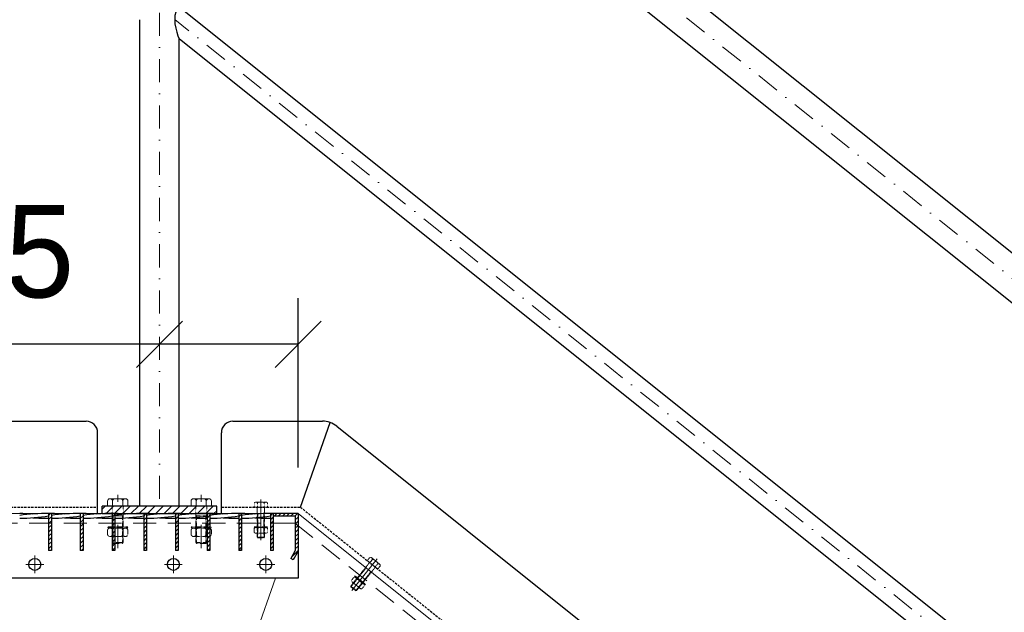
# Model space of a CAD drawing. Header units: millimetres. Extents: x -6179 to 18141, y -8419 to 8561.
# Tile 561 of 579: x 2628 to 3694, y 3560 to 4202. Entities that reach past the tile are written whole.
import ezdxf

# ---------------------------------------------------------------- set-up
doc = ezdxf.new("R2010")
doc.units = ezdxf.units.MM
for name, pattern in [('DASHDOT', [1, 0.5, -0.25, 0, -0.25]), ('HIDDEN', [0.375, 0.25, -0.125]), ('STRICHPUNKT', [25.4, 12.7, -6.35, 0, -6.35])]:
    doc.linetypes.add(name, pattern=pattern)
for name, color, linetype, lineweight in [('Bemaßung', 7, 'Continuous', 9), ('Dübel', 7, 'Continuous', 9), ('Geländer', 7, 'Continuous', 25), ('Mutter M12', 7, 'Continuous', 9), ('Schraffur Stahl', 7, 'Continuous', 5), ('Schrauben M12', 7, 'Continuous', 9), ('Stufen&Podest', 7, 'Continuous', 9), ('Tragegurt', 7, 'Continuous', 20)]:
    doc.layers.add(name, color=color, linetype=linetype, lineweight=lineweight)
doc.layers.add('POL_Bema', color=7, linetype='Continuous')
doc.dimstyles.new('DIN', dxfattribs={"dimtxt": 2.5, "dimasz": 2.5, "dimexe": 1.25, "dimexo": 0.625, "dimtad": 1, "dimtih": 1, "dimdec": 4, "dimdsep": 46, "dimlunit": 6, "dimtxsty": 'Standard', "dimcen": 2.5, "dimadec": 0, "dimazin": 0, "dimtfac": 1, "dimtdec": 4, "dimtmove": 0, "dimatfit": 3, "dimfxl": 0, "dimtvp": 1, "dimtolj": 1, "dimtzin": 0, "dimarcsym": 0})

# ---------------------------------------------------------------- blocks, each defined once
blk = doc.blocks.new('_Oblique')
at = {"layer": 'POL_Bema', "color": 0, "lineweight": -2}
blk.add_line((-0.5, -0.5), (0.5, 0.5), dxfattribs=at)
blk = doc.blocks.new('*D45')
at = {"layer": 'Bemaßung', "color": 0, "lineweight": -2}
for p, q in [((2929.4, 3717.2), (2929.4, 3900.4)), ((2779.4, 3850.4), (2496, 3850.4)), ((2929.4, 3850.4), (2779.4, 3850.4))]:
    blk.add_line(p, q, dxfattribs=at)
at = {"layer": 'DEFPOINTS', "color": 0}
for p in [(2779.4, 3850.4), (2779.4, 3850.4), (2929.4, 3667.2)]:
    blk.add_point(p, dxfattribs=at)
at = {"layer": 'Bemaßung', "color": 0, "lineweight": -2, "xscale": 50, "yscale": 50, "zscale": 50, "rotation": 180}
blk.add_blockref('_Oblique', (2779.4, 3850.4), dxfattribs=at)
at = {"layer": 'Bemaßung', "color": 0, "lineweight": -2, "xscale": 50, "yscale": 50, "zscale": 50}
blk.add_blockref('_Oblique', (2929.4, 3850.4), dxfattribs=at)
at = {"layer": 'Bemaßung', "color": 0, "insert": (2612.7, 3950.4), "char_height": 100, "attachment_point": 5}
blk.add_mtext('\\A1;15', dxfattribs=at)
blk = doc.blocks.new('*D47')
at = {"layer": 'Bemaßung', "color": 0, "lineweight": -2}
for p, q in [((1359.4, 4967.2), (1359.4, 5978.7)), ((2929.4, 4967.2), (2929.4, 5978.7)), ((2929.4, 5928.7), (1359.4, 5928.7))]:
    blk.add_line(p, q, dxfattribs=at)
at = {"layer": 'DEFPOINTS', "color": 0}
for p in [(1359.4, 5928.7), (1359.4, 3667.2), (2929.4, 3667.2)]:
    blk.add_point(p, dxfattribs=at)
at = {"layer": 'Bemaßung', "color": 0, "lineweight": -2, "xscale": 50, "yscale": 50, "zscale": 50, "rotation": 180}
blk.add_blockref('_Oblique', (1359.4, 5928.7), dxfattribs=at)
at = {"layer": 'Bemaßung', "color": 0, "lineweight": -2, "xscale": 50, "yscale": 50, "zscale": 50}
blk.add_blockref('_Oblique', (2929.4, 5928.7), dxfattribs=at)
at = {"layer": 'Bemaßung', "color": 0, "insert": (2144.4, 6028.7), "char_height": 100, "attachment_point": 5}
blk.add_mtext('\\A1;157', dxfattribs=at)
blk = doc.blocks.new('*D48')
at = {"layer": 'Bemaßung', "color": 0, "lineweight": -2}
for p, q in [((2929.4, 4967.2), (2929.4, 5978.7)), ((6679.4, 1967.2), (6679.4, 5978.7)), ((6679.4, 5928.7), (2929.4, 5928.7))]:
    blk.add_line(p, q, dxfattribs=at)
at = {"layer": 'DEFPOINTS', "color": 0}
for p in [(2929.4, 5928.7), (2929.4, 3667.2), (6679.4, 667.2)]:
    blk.add_point(p, dxfattribs=at)
at = {"layer": 'Bemaßung', "color": 0, "lineweight": -2, "xscale": 50, "yscale": 50, "zscale": 50, "rotation": 180}
blk.add_blockref('_Oblique', (2929.4, 5928.7), dxfattribs=at)
at = {"layer": 'Bemaßung', "color": 0, "lineweight": -2, "xscale": 50, "yscale": 50, "zscale": 50}
blk.add_blockref('_Oblique', (6679.4, 5928.7), dxfattribs=at)
at = {"layer": 'Bemaßung', "color": 0, "char_height": 100, "attachment_point": 5}
for s, insert in [('\\A1;X  (MAX. 18 STEPS) ', (4804.4, 6028.7)), ('\\A1;(MAX. 18 TRITTSTUFEN)', (4804.4, 5828.7))]:
    blk.add_mtext(s, dxfattribs=dict(at, insert=insert))

msp = doc.modelspace()

# ---------------------------------------------------------------- hatches: boundary and pattern name
at = {"layer": 'Geländer', "lineweight": 9}
h = msp.add_hatch(dxfattribs=at)
h.set_pattern_fill('ANSI31', color=256, scale=2, angle=180, style=0)
h.set_pattern_definition([(225, (-137137.211, 4412.2677), (4.49012806, -4.49012806), [])])
h.paths.add_polyline_path([(2824.58052, 3675.207), (2841.38052, 3675.207), (2841.38052, 3667.207), (2824.58052, 3667.207)])
h.paths.add_polyline_path([(2779.38052, 3675.207), (2824.58052, 3675.207), (2824.58052, 3667.207), (2779.38052, 3667.207)])
h.paths.add_polyline_path([(2740.17527, 3674.007, -0.4142135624), (2741.37527, 3675.207), (2745.14492, 3675.207), (2779.38052, 3675.207), (2779.38052, 3667.207), (2740.17527, 3667.207)])
h.paths.add_polyline_path([(2728.17527, 3674.007, 0.4142135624), (2726.97527, 3675.207), (2734.18052, 3675.207), (2734.18052, 3667.207), (2728.17527, 3667.207)])
h.paths.add_polyline_path([(2734.18052, 3675.207), (2741.37527, 3675.207, 0.4142135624), (2740.17527, 3674.007), (2740.17527, 3667.207), (2734.18052, 3667.207)])
h.paths.add_polyline_path([(2717.38052, 3675.207), (2726.97527, 3675.207, -0.4142135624), (2728.17527, 3674.007), (2728.17527, 3667.207), (2717.38052, 3667.207)])
at = {"layer": 'Schraffur Stahl'}
h = msp.add_hatch(dxfattribs=at)
h.set_pattern_fill('ANSI31', color=256, angle=180, style=0)
h.set_pattern_definition([(225, (-14937389.4048, 2495963.7864), (2.2450640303, -2.2450640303), [])])
h.paths.add_polyline_path([(2662.38052, 3667.207), (2662.38052, 3627.207), (2659.38052, 3627.207), (2659.38052, 3667.207)], flags=0)
h = msp.add_hatch(dxfattribs=at)
h.set_pattern_fill('ANSI31', color=256, angle=180, style=0)
h.set_pattern_definition([(225, (-14937423.7048, 2495963.7864), (2.2450640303, -2.2450640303), [])])
h.paths.add_polyline_path([(2696.68052, 3667.207), (2696.68052, 3627.207), (2693.68052, 3627.207), (2693.68052, 3667.207)], flags=0)
h = msp.add_hatch(dxfattribs=at)
h.set_pattern_fill('ANSI31', color=256, angle=180, style=0)
h.set_pattern_definition([(225, (-14937458.0048, 2495963.7864), (2.2450640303, -2.2450640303), [])])
h.paths.add_polyline_path([(2730.98052, 3667.207), (2730.98052, 3627.207), (2727.98052, 3627.207), (2727.98052, 3667.207)], flags=0)
h = msp.add_hatch(dxfattribs=at)
h.set_pattern_fill('ANSI31', color=256, angle=180, style=0)
h.set_pattern_definition([(225, (-14937492.3048, 2495963.7864), (2.2450640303, -2.2450640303), [])])
h.paths.add_polyline_path([(2765.28052, 3667.207), (2765.28052, 3627.207), (2762.28052, 3627.207), (2762.28052, 3667.207)], flags=0)
h = msp.add_hatch(dxfattribs=at)
h.set_pattern_fill('ANSI31', color=256, angle=180, style=0)
h.set_pattern_definition([(225, (-14937526.6048, 2495963.7864), (2.2450640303, -2.2450640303), [])])
h.paths.add_polyline_path([(2799.58052, 3667.207), (2799.58052, 3627.207), (2796.58052, 3627.207), (2796.58052, 3667.207)], flags=0)
h = msp.add_hatch(dxfattribs=at)
h.set_pattern_fill('ANSI31', color=256, angle=180, style=0)
h.set_pattern_definition([(225, (-14937560.9048, 2495963.7864), (2.2450640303, -2.2450640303), [])])
h.paths.add_polyline_path([(2833.88052, 3667.207), (2833.88052, 3627.207), (2830.88052, 3627.207), (2830.88052, 3667.207)], flags=0)
h = msp.add_hatch(dxfattribs=at)
h.set_pattern_fill('ANSI31', color=256, angle=180, style=0)
h.set_pattern_definition([(225, (-14937595.2048, 2495963.7864), (2.2450640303, -2.2450640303), [])])
h.paths.add_polyline_path([(2868.18052, 3667.207), (2868.18052, 3627.207), (2865.18052, 3627.207), (2865.18052, 3667.207)], flags=0)
h = msp.add_hatch(dxfattribs=at)
h.set_pattern_fill('ANSI31', color=256, angle=180, style=0)
h.set_pattern_definition([(225, (-14937629.5048, 2495963.7864), (2.2450640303, -2.2450640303), [])])
h.paths.add_polyline_path([(2902.48052, 3667.207), (2902.48052, 3627.207), (2899.48052, 3627.207), (2899.48052, 3667.207)], flags=0)
h = msp.add_hatch(dxfattribs=at)
h.set_pattern_fill('ANSI31', color=256, angle=180, style=0)
h.set_pattern_definition([(225, (-14937656.4048, 2495963.7864), (2.2450640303, -2.2450640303), [])])
h.paths.add_polyline_path([(2929.38052, 3667.207), (2929.38052, 3626.40315), (2924.07112, 3617.207), (2921.47304, 3618.707), (2926.38052, 3627.207), (2926.38052, 3664.207), (2902.48052, 3664.207), (2902.48052, 3667.207)], flags=0)

# ---------------------------------------------------------------- linework, layer by layer
at = {"layer": 'Dübel', "linetype": 'DASHDOT', "lineweight": 9, "ltscale": 50}
for p, q in [((6890.20649, 1371.39698), (2693.33664, 4728.89285)), ((2779.38052, 4660.05775), (2779.38052, 3675.207)), ((4062.95586, 3188.3084), (2795.80194, 4202.03154)), ((2734.17527, 3629.88684), (2734.17527, 3687.56876)), ((2824.58577, 3629.88684), (2824.58577, 3687.56876))]:
    msp.add_line(p, q, dxfattribs=at)
at = {"layer": 'Geländer'}
for p, q in [((6903.45002, 1387.95139), (2706.77192, 4745.29388)), ((4058.18052, 3609.86851), (2800.58052, 4615.94851)), ((4058.18052, 3209.35308), (2800.58052, 4215.43308)), ((2758.18052, 3675.207), (2758.18052, 4201.73025)), ((4058.18052, 3174.90428), (2800.58052, 4180.98428)), ((2800.58052, 3675.207), (2800.58052, 4180.98428)), ((1664.45863, 3767.207), (2699.88052, 3767.207)), ((2858.88052, 3767.207), (2955.6891, 3767.207)), ((2931.83599, 3674.207), (2963.96427, 3765.79771)), ((2971.30647, 3761.72872), (4019.68212, 2923.0282)), ((2712.38052, 3667.207), (2712.38052, 3754.707)), ((2846.38052, 3667.207), (2846.38052, 3754.707)), ((2717.38052, 3667.207), (2717.38052, 3675.207)), ((2841.38052, 3675.207), (2717.38052, 3675.207)), ((2717.38052, 3667.207), (2841.38052, 3667.207)), ((2841.38052, 3667.207), (2841.38052, 3675.207))]:
    msp.add_line(p, q, dxfattribs=at)
at = {"layer": 'Geländer', "linetype": 'HIDDEN', "ltscale": 10}
for p, q in [((1631.83599, 3674.207), (2712.38052, 3674.207)), ((2846.38052, 3674.207), (2931.83599, 3674.207)), ((2931.83599, 3674.207), (4026.43761, 2798.5257))]:
    msp.add_line(p, q, dxfattribs=at)
at = {"layer": 'Geländer'}
msp.add_lwpolyline([(2800.58052, 4215.43308), (2800.17382, 4215.17154), (2799.20506, 4214.22582), (2798.00824, 4212.446), (2796.88469, 4209.77755), (2796.09109, 4206.25823), (2795.80518, 4202.0788), (2796.09109, 4197.34222), (2796.88469, 4192.55314), (2798.00824, 4188.08701), (2799.20506, 4184.39228), (2800.17382, 4181.89654), (2800.58052, 4180.98428)], dxfattribs=at)
for centre, radius, start, end in [((2699.88052, 3754.707), 12.5, 0, 90), ((2858.88052, 3754.707), 12.5, 90, 180), ((2955.6891, 3742.207), 25, 51.34019175, 90)]:
    msp.add_arc(centre, radius, start, end, dxfattribs=at)
at = {"layer": 'Mutter M12', "linetype": 'HIDDEN'}
for p, q in [((2723.20561, 3648.90607), (2723.20561, 3644.9069)), ((2725.70561, 3651.40607), (2726.19044, 3651.40607)), ((2725.70561, 3651.40607), (2742.64492, 3651.40607)), ((2728.69044, 3648.90607), (2728.69044, 3644.9069)), ((2739.6601, 3648.90607), (2739.6601, 3644.9069)), ((2742.64492, 3651.40607), (2742.1601, 3651.40607)), ((2745.14492, 3644.9069), (2745.14492, 3648.90607)), ((2813.61611, 3648.90607), (2813.61611, 3644.9069)), ((2816.11611, 3651.40607), (2816.60094, 3651.40607)), ((2816.11611, 3651.40607), (2833.05542, 3651.40607)), ((2819.10094, 3648.90607), (2819.10094, 3644.9069)), ((2830.0706, 3648.90607), (2830.0706, 3644.9069)), ((2833.05542, 3651.40607), (2832.5706, 3651.40607)), ((2835.55542, 3644.9069), (2835.55542, 3648.90607)), ((2881.77288, 3650.26504), (2881.77288, 3647.59892)), ((2883.43955, 3651.9317), (2883.76277, 3651.9317)), ((2883.43955, 3651.9317), (2894.73242, 3651.9317)), ((2883.43955, 3645.93225), (2883.76277, 3645.93225)), ((2883.43955, 3645.93225), (2894.73242, 3645.93225)), ((2885.42943, 3650.26504), (2885.42943, 3647.59892)), ((2892.74254, 3650.26504), (2892.74254, 3647.59892)), ((2894.73242, 3651.9317), (2894.4092, 3651.9317)), ((2894.73242, 3645.93225), (2894.4092, 3645.93225)), ((2896.39909, 3647.59892), (2896.39909, 3650.26504)), ((2725.70561, 3642.4069), (2726.19044, 3642.4069)), ((2725.70561, 3642.4069), (2742.64492, 3642.4069)), ((2742.64492, 3642.4069), (2742.1601, 3642.4069)), ((2816.11611, 3642.4069), (2816.60094, 3642.4069)), ((2816.11611, 3642.4069), (2833.05542, 3642.4069)), ((2833.05542, 3642.4069), (2832.5706, 3642.4069)), ((2989.25587, 3597.61042), (2987.59036, 3595.52854)), ((2987.85065, 3593.18593), (2988.10304, 3592.98402)), ((2987.85065, 3593.18593), (2996.6689, 3586.13133)), ((2992.11115, 3595.32619), (2990.44565, 3593.24431)), ((2991.59847, 3597.87071), (2991.85087, 3597.6688)), ((2991.59847, 3597.87071), (3000.41673, 3590.81611)), ((2997.82173, 3590.75773), (2996.15622, 3588.67585)), ((2996.6689, 3586.13133), (2996.41651, 3586.33324)), ((2999.01151, 3586.39162), (3000.67702, 3588.4735)), ((3000.41673, 3590.81611), (3000.16434, 3591.01802))]:
    msp.add_line(p, q, dxfattribs=at)
for centre, radius, start, end in [((2725.70561, 3648.90607), 2.5, 90, 180), ((2725.70561, 3644.9069), 2.5, 180, 270), ((2726.19044, 3648.90607), 2.5, 360, 90), ((2726.19044, 3644.9069), 2.5, 270, 360), ((2731.19044, 3648.90607), 2.5, 90, 180), ((2731.19044, 3644.9069), 2.5, 180, 270), ((2737.1601, 3648.90607), 2.5, 360, 90), ((2737.1601, 3644.9069), 2.5, 270, 360), ((2742.1601, 3648.90607), 2.5, 90, 180), ((2742.1601, 3644.9069), 2.5, 180, 270), ((2742.64492, 3648.90607), 2.5, 360, 90), ((2742.64492, 3644.9069), 2.5, 270, 360), ((2816.11611, 3648.90607), 2.5, 90, 180), ((2816.11611, 3644.9069), 2.5, 180, 270), ((2816.60094, 3648.90607), 2.5, 360, 90), ((2816.60094, 3644.9069), 2.5, 270, 360), ((2821.60094, 3648.90607), 2.5, 90, 180), ((2821.60094, 3644.9069), 2.5, 180, 270), ((2827.5706, 3648.90607), 2.5, 360, 90), ((2827.5706, 3644.9069), 2.5, 270, 360), ((2832.5706, 3648.90607), 2.5, 90, 180), ((2832.5706, 3644.9069), 2.5, 180, 270), ((2833.05542, 3648.90607), 2.5, 360, 90), ((2833.05542, 3644.9069), 2.5, 270, 360), ((2883.43955, 3650.26504), 1.66667, 90, 180), ((2883.43955, 3647.59892), 1.66667, 180, 270), ((2883.76277, 3650.26504), 1.66667, 360, 90), ((2883.76277, 3647.59892), 1.66667, 270, 360), ((2887.0961, 3650.26504), 1.66667, 90, 180), ((2887.0961, 3647.59892), 1.66667, 180, 270), ((2891.07587, 3650.26504), 1.66667, 360, 90), ((2891.07587, 3647.59892), 1.66667, 270, 360), ((2894.4092, 3650.26504), 1.66667, 90, 180), ((2894.4092, 3647.59892), 1.66667, 180, 270), ((2894.73242, 3650.26504), 1.66667, 360, 90), ((2894.73242, 3647.59892), 1.66667, 270, 360), ((2988.89181, 3594.48738), 1.66667, 141.34019171, 231.34019171), ((2989.1442, 3594.28546), 1.66667, 231.34019171, 321.34019171), ((2990.55732, 3596.56926), 1.66667, 51.34019171, 141.34019171), ((2991.74709, 3592.20315), 1.66667, 141.34019171, 231.34019171), ((2990.80971, 3596.36735), 1.66667, 321.34019171, 51.34019171), ((2993.4126, 3594.28503), 1.66667, 51.34019171, 141.34019171), ((2996.52028, 3591.79889), 1.66667, 321.34019171, 51.34019171), ((2999.12318, 3589.71657), 1.66667, 51.34019171, 141.34019171), ((2994.85477, 3589.717), 1.66667, 231.34019171, 321.34019171), ((2997.45767, 3587.63469), 1.66667, 141.34019171, 231.34019171), ((2997.71006, 3587.43278), 1.66667, 231.34019171, 321.34019171), ((2999.37557, 3589.51466), 1.66667, 321.34019171, 51.34019171)]:
    msp.add_arc(centre, radius, start, end, dxfattribs=at)
at = {"layer": 'Schrauben M12'}
for p, q in [((2723.20561, 3680.707), (2723.20561, 3675.207)), ((2725.70561, 3683.207), (2726.19044, 3683.207)), ((2742.64492, 3683.207), (2725.70561, 3683.207)), ((2728.69044, 3680.707), (2728.69044, 3675.207)), ((2731.19044, 3683.207), (2737.1601, 3683.207)), ((2739.6601, 3680.707), (2739.6601, 3675.207)), ((2742.64492, 3683.207), (2742.1601, 3683.207)), ((2745.14492, 3680.707), (2745.14492, 3675.207)), ((2813.61611, 3680.707), (2813.61611, 3675.207)), ((2816.11611, 3683.207), (2816.60094, 3683.207)), ((2833.05542, 3683.207), (2816.11611, 3683.207)), ((2819.10094, 3680.707), (2819.10094, 3675.207)), ((2821.60094, 3683.207), (2827.5706, 3683.207)), ((2830.0706, 3680.707), (2830.0706, 3675.207)), ((2833.05542, 3683.207), (2832.5706, 3683.207)), ((2835.55542, 3680.707), (2835.55542, 3675.207)), ((2726.97527, 3675.207), (2723.20561, 3675.207)), ((2726.97527, 3675.207), (2745.14492, 3675.207)), ((2817.38577, 3675.207), (2813.61611, 3675.207)), ((2817.38577, 3675.207), (2835.55542, 3675.207))]:
    msp.add_line(p, q, dxfattribs=at)
at = {"layer": 'Schrauben M12', "linetype": 'HIDDEN'}
for p, q in [((2881.77288, 3677.87367), (2881.77288, 3674.207)), ((2883.43955, 3679.54033), (2883.76277, 3679.54033)), ((2894.73242, 3679.54033), (2883.43955, 3679.54033)), ((2885.42943, 3677.87367), (2885.42943, 3674.207)), ((2887.0961, 3679.54033), (2891.07587, 3679.54033)), ((2892.74254, 3677.87367), (2892.74254, 3674.207)), ((2894.73242, 3679.54033), (2894.4092, 3679.54033)), ((2896.39909, 3677.87367), (2896.39909, 3674.207)), ((2728.17527, 3674.007), (2728.17527, 3635.89427)), ((2740.17527, 3674.007), (2740.17527, 3635.89427)), ((2818.58577, 3674.007), (2818.58577, 3635.89427)), ((2830.58577, 3674.007), (2830.58577, 3635.89427)), ((2884.28599, 3674.207), (2881.77288, 3674.207)), ((2884.28599, 3674.207), (2896.39909, 3674.207)), ((2885.08599, 3673.407), (2885.08599, 3641.5905)), ((2893.08599, 3667.207), (2885.08599, 3667.207)), ((2893.08599, 3673.407), (2893.08599, 3641.5905)), ((2740.17527, 3664.707), (2728.17527, 3664.707)), ((2830.58577, 3664.707), (2818.58577, 3664.707)), ((2729.17527, 3634.89427), (2728.17527, 3635.89427)), ((2739.17527, 3634.89427), (2729.17527, 3634.89427)), ((2740.17527, 3635.89427), (2739.17527, 3634.89427)), ((2819.58577, 3634.89427), (2818.58577, 3635.89427)), ((2829.58577, 3634.89427), (2819.58577, 3634.89427)), ((2830.58577, 3635.89427), (2829.58577, 3634.89427)), ((2885.75265, 3640.92384), (2885.08599, 3641.5905)), ((2892.41932, 3640.92384), (2885.75265, 3640.92384)), ((2893.08599, 3641.5905), (2892.41932, 3640.92384)), ((3006.29964, 3613.61158), (2986.42403, 3588.76707)), ((3006.50284, 3619.16914), (3004.21229, 3616.30595)), ((3006.1747, 3614.73603), (3004.21229, 3616.30595)), ((3006.1747, 3614.73603), (3015.63344, 3607.16903)), ((3009.35813, 3616.88491), (3007.06758, 3614.02172)), ((3008.84545, 3619.42943), (3009.09784, 3619.22752)), ((3017.6637, 3612.37483), (3008.84545, 3619.42943)), ((3011.70074, 3617.1452), (3014.80841, 3614.65906)), ((3017.6637, 3612.37483), (3017.41131, 3612.57674)), ((3012.54659, 3608.61402), (2992.67098, 3583.76951)), ((3008.67348, 3603.77263), (3002.42653, 3608.77019)), ((3015.0687, 3612.31645), (3012.77815, 3609.45326)), ((3017.92399, 3610.03222), (3015.63344, 3607.16903)), ((2986.52814, 3587.83003), (2986.42403, 3588.76707)), ((2991.73394, 3583.66539), (2986.52814, 3587.83003)), ((2992.67098, 3583.76951), (2991.73394, 3583.66539))]:
    msp.add_line(p, q, dxfattribs=at)
at = {"layer": 'Schrauben M12', "linetype": 'STRICHPUNKT', "lineweight": 9, "ltscale": 10}
for p, q in [((2889.08599, 3638.33816), (2889.08599, 3682.44817)), ((2987.51578, 3583.72864), (3015.07109, 3618.17277))]:
    msp.add_line(p, q, dxfattribs=at)
at = {"layer": 'Schrauben M12', "linetype": 'HIDDEN', "lineweight": 9}
for p, q in [((2729.17527, 3664.707), (2728.17527, 3665.707)), ((2739.17527, 3664.707), (2740.17527, 3665.707)), ((2819.58577, 3664.707), (2818.58577, 3665.707)), ((2829.58577, 3664.707), (2830.58577, 3665.707)), ((2885.75265, 3667.207), (2885.08599, 3667.87367)), ((2885.75265, 3667.207), (2885.75265, 3640.92384)), ((2892.41932, 3667.207), (2893.08599, 3667.87367)), ((2892.41932, 3667.207), (2892.41932, 3640.92384)), ((2729.17527, 3664.707), (2729.17527, 3634.89427)), ((2739.17527, 3664.707), (2739.17527, 3634.89427)), ((2819.58577, 3664.707), (2819.58577, 3634.89427)), ((2829.58577, 3664.707), (2829.58577, 3634.89427)), ((2745.01969, 3652.98297), (2723.33084, 3652.98297)), ((2723.33084, 3651.98297), (2723.33084, 3652.98297)), ((2745.01969, 3651.98297), (2723.33084, 3651.98297)), ((2723.33084, 3651.98297), (2724.02245, 3651.40607)), ((2744.32809, 3651.40607), (2724.02245, 3651.40607)), ((2745.01969, 3651.98297), (2744.32809, 3651.40607)), ((2745.01969, 3651.98297), (2745.01969, 3652.98297)), ((2835.4302, 3652.98297), (2813.74134, 3652.98297)), ((2813.74134, 3651.98297), (2813.74134, 3652.98297)), ((2835.4302, 3651.98297), (2813.74134, 3651.98297)), ((2813.74134, 3651.98297), (2814.43295, 3651.40607)), ((2834.73859, 3651.40607), (2814.43295, 3651.40607)), ((2835.4302, 3651.98297), (2834.73859, 3651.40607)), ((2835.4302, 3651.98297), (2835.4302, 3652.98297)), ((2896.3156, 3652.98297), (2881.85637, 3652.98297)), ((2881.85637, 3652.31631), (2881.85637, 3652.98297)), ((2896.3156, 3652.31631), (2881.85637, 3652.31631)), ((2881.85637, 3652.31631), (2882.31744, 3651.9317)), ((2895.85453, 3651.9317), (2882.31744, 3651.9317)), ((2896.3156, 3652.31631), (2895.85453, 3651.9317)), ((2896.3156, 3652.31631), (2896.3156, 3652.98297)), ((2740.17527, 3635.89427), (2728.17527, 3635.89427)), ((2830.58577, 3635.89427), (2818.58577, 3635.89427)), ((2893.08599, 3641.5905), (2885.08599, 3641.5905)), ((3002.94711, 3608.35373), (2986.52814, 3587.83003)), ((3008.1529, 3604.1891), (2991.73394, 3583.66539)), ((3002.94711, 3608.35373), (3002.84299, 3609.29077)), ((3008.1529, 3604.1891), (3009.08994, 3604.29321)), ((2990.60248, 3599.16004), (2991.01894, 3599.68062)), ((3001.89324, 3590.12743), (2990.60248, 3599.16004)), ((2990.60248, 3599.16004), (2990.72225, 3598.57169)), ((3001.29295, 3590.11513), (2990.72225, 3598.57169)), ((3002.30971, 3590.64801), (2991.01894, 3599.68062)), ((2992.67098, 3583.76951), (2986.42403, 3588.76707)), ((3001.89324, 3590.12743), (3001.29295, 3590.11513)), ((3001.89324, 3590.12743), (3002.30971, 3590.64801))]:
    msp.add_line(p, q, dxfattribs=at)
at = {"layer": 'Schrauben M12'}
for centre, start, end in [((2725.70561, 3680.707), 90, 180), ((2726.19044, 3680.707), 360, 90), ((2731.19044, 3680.707), 90, 180), ((2737.1601, 3680.707), 360, 90), ((2742.1601, 3680.707), 90, 180), ((2742.64492, 3680.707), 360, 90), ((2816.11611, 3680.707), 90, 180), ((2816.60094, 3680.707), 360, 90), ((2821.60094, 3680.707), 90, 180), ((2827.5706, 3680.707), 360, 90), ((2832.5706, 3680.707), 90, 180), ((2833.05542, 3680.707), 360, 90)]:
    msp.add_arc(centre, 2.5, start, end, dxfattribs=at)
at = {"layer": 'Schrauben M12', "linetype": 'HIDDEN'}
for centre, radius, start, end in [((2883.43955, 3677.87367), 1.66667, 90, 180), ((2883.76277, 3677.87367), 1.66667, 360, 90), ((2887.0961, 3677.87367), 1.66667, 90, 180), ((2891.07587, 3677.87367), 1.66667, 360, 90), ((2894.4092, 3677.87367), 1.66667, 90, 180), ((2894.73242, 3677.87367), 1.66667, 360, 90), ((2726.97527, 3674.007), 1.2, 360, 90), ((2741.37527, 3674.007), 1.2, 90, 180), ((2817.38577, 3674.007), 1.2, 360, 90), ((2831.78577, 3674.007), 1.2, 90, 180), ((2884.28599, 3673.407), 0.8, 360, 90), ((2893.88599, 3673.407), 0.8, 90, 180), ((3005.67494, 3614.11134), 0.8, 321.34019171, 51.34019171), ((3007.80429, 3618.12798), 1.66667, 51.34019171, 141.34019171), ((3008.05668, 3617.92607), 1.66667, 321.34019171, 51.34019171), ((3010.65958, 3615.84375), 1.66667, 51.34019171, 141.34019171), ((3013.76726, 3613.35761), 1.66667, 321.34019171, 51.34019171), ((3016.37015, 3611.27529), 1.66667, 51.34019171, 141.34019171), ((3013.17128, 3608.11426), 0.8, 51.34019171, 141.34019171), ((3016.62254, 3611.07338), 1.66667, 321.34019171, 51.34019171)]:
    msp.add_arc(centre, radius, start, end, dxfattribs=at)
at = {"layer": 'Stufen&Podest', "lineweight": 30}
for p, q in [((2659.38052, 3667.207), (2659.38052, 3627.207)), ((2662.38052, 3667.207), (2659.38052, 3667.207)), ((2662.38052, 3667.207), (2662.38052, 3627.207)), ((2693.68052, 3667.207), (2693.68052, 3627.207)), ((2696.68052, 3667.207), (2693.68052, 3667.207)), ((2696.68052, 3667.207), (2696.68052, 3627.207)), ((2727.98052, 3667.207), (2727.98052, 3627.207)), ((2730.98052, 3667.207), (2727.98052, 3667.207)), ((2730.98052, 3667.207), (2730.98052, 3627.207)), ((2762.28052, 3667.207), (2762.28052, 3627.207)), ((2765.28052, 3667.207), (2762.28052, 3667.207)), ((2765.28052, 3667.207), (2765.28052, 3627.207)), ((2796.58052, 3667.207), (2796.58052, 3627.207)), ((2799.58052, 3667.207), (2796.58052, 3667.207)), ((2799.58052, 3667.207), (2799.58052, 3627.207)), ((2830.88052, 3667.207), (2830.88052, 3627.207)), ((2833.88052, 3667.207), (2830.88052, 3667.207)), ((2833.88052, 3667.207), (2833.88052, 3627.207)), ((2865.18052, 3667.207), (2865.18052, 3627.207)), ((2868.18052, 3667.207), (2865.18052, 3667.207)), ((2868.18052, 3667.207), (2868.18052, 3627.207)), ((2899.48052, 3667.207), (2899.48052, 3627.207)), ((2902.48052, 3667.207), (2899.48052, 3667.207)), ((2902.48052, 3667.207), (2902.48052, 3627.207)), ((2929.38052, 3667.207), (2902.48052, 3667.207)), ((2929.38052, 3667.207), (2929.38052, 3597.207)), ((2926.38052, 3664.207), (2902.48052, 3664.207)), ((2926.38052, 3664.207), (2926.38052, 3627.207)), ((2662.38052, 3627.207), (2659.38052, 3627.207)), ((2696.68052, 3627.207), (2693.68052, 3627.207)), ((2730.98052, 3627.207), (2727.98052, 3627.207)), ((2765.28052, 3627.207), (2762.28052, 3627.207)), ((2799.58052, 3627.207), (2796.58052, 3627.207)), ((2833.88052, 3627.207), (2830.88052, 3627.207)), ((2868.18052, 3627.207), (2865.18052, 3627.207)), ((2902.48052, 3627.207), (2899.48052, 3627.207)), ((2926.38052, 3627.207), (2921.47304, 3618.707)), ((2929.38052, 3626.40315), (2924.07112, 3617.207)), ((2924.07112, 3617.207), (2921.47304, 3618.707)), ((2929.38052, 3597.207), (1389.38052, 3597.207))]:
    msp.add_line(p, q, dxfattribs=at)
at = {"layer": 'Stufen&Podest'}
msp.add_line((2929.38052, 3667.207), (2929.38052, 3612.207), dxfattribs=at)
msp.add_line((2929.38052, 3667.207), (2929.38052, 3612.207), dxfattribs=at)
at = {"layer": 'Stufen&Podest', "linetype": 'STRICHPUNKT', "lineweight": 9, "ltscale": 10}
for p, q in [((2644.38052, 3602.49091), (2644.38052, 3621.92309)), ((2794.38052, 3602.49091), (2794.38052, 3621.92309)), ((2894.38052, 3602.49091), (2894.38052, 3621.92309)), ((2634.66443, 3612.207), (2654.09661, 3612.207)), ((2784.66443, 3612.207), (2804.09661, 3612.207)), ((2884.66443, 3612.207), (2904.09661, 3612.207))]:
    msp.add_line(p, q, dxfattribs=at)
at = {"layer": 'Stufen&Podest', "lineweight": 30}
for centre in [(2644.38052, 3612.207), (2794.38052, 3612.207), (2894.38052, 3612.207)]:
    msp.add_circle(centre, 6.5, dxfattribs=at)
for centre, start, end in [((2657.07952, 3462.22874), 89.35684827, 98.13260629), ((2627.38152, 3462.21701), 85.8686289, 89.80462661), ((2691.37952, 3462.22874), 89.35684827, 98.1326063), ((2661.68152, 3462.21701), 85.86862889, 89.80462661), ((2725.67952, 3462.22874), 89.35684827, 98.13260629), ((2695.98152, 3462.21701), 85.8686289, 89.80462661), ((2759.97952, 3462.22874), 89.35684827, 98.13260629), ((2730.28152, 3462.21701), 85.86862891, 89.80462661), ((2794.27952, 3462.22874), 89.35684827, 98.1326063), ((2764.58152, 3462.21701), 85.86862885, 89.80462654), ((2828.57952, 3462.22874), 89.35684827, 98.13260629), ((2798.88152, 3462.21701), 85.86862888, 89.80462659), ((2862.87952, 3462.22874), 89.35684827, 98.13260629), ((2833.18152, 3462.21701), 85.868629, 89.80462683), ((2897.17952, 3462.22874), 89.35684827, 98.13260629), ((2867.48152, 3462.21701), 85.86862901, 89.80462684), ((2627.38152, 3867.17354), 270.19537315, 278.98056321), ((2657.07952, 3867.18526), 265.86862909, 270.64315173), ((2661.68152, 3867.17354), 270.19537315, 278.98056321), ((2691.37952, 3867.18526), 265.86862905, 270.64315173), ((2695.98152, 3867.17354), 270.19537315, 278.98056321), ((2725.67952, 3867.18526), 265.86862909, 270.64315173), ((2730.28152, 3867.17354), 270.19537315, 278.98056321), ((2759.97952, 3867.18526), 265.86862909, 270.64315173), ((2764.58152, 3867.17354), 270.19537315, 278.98056321), ((2794.27952, 3867.18526), 265.86862907, 270.64315173), ((2798.88152, 3867.17354), 270.19537316, 278.98056321), ((2828.57952, 3867.18526), 265.86862913, 270.64315173), ((2833.18152, 3867.17354), 270.19537316, 278.98056321), ((2862.87952, 3867.18526), 265.8686291, 270.64315173), ((2867.48152, 3867.17354), 270.19537309, 278.98056321), ((2897.17952, 3867.18526), 265.86862902, 270.64315173)]:
    msp.add_arc(centre, 204.99118, start, end, dxfattribs=at)
at = {"layer": 'Tragegurt'}
for p, q in [((1629.38052, 3667.207), (2929.38052, 3667.207)), ((2929.38052, 3667.207), (6891.88052, 497.207)), ((2845.19306, 3427.207), (2904.82585, 3597.207))]:
    msp.add_line(p, q, dxfattribs=at)
at = {"layer": 'Tragegurt', "linetype": 'HIDDEN', "ltscale": 100}
for p, q in [((1625.7324, 3656.807), (2925.7324, 3656.807)), ((2925.7324, 3656.807), (6875.2324, 497.207))]:
    msp.add_line(p, q, dxfattribs=at)

# ---------------------------------------------------------------- dimensions: what is measured, and where the dimension line sits
at = {"layer": 'Bemaßung'}
for base, p1, p2, text, override, picture, middle in [((2929.38052, 5928.69125), (6679.38052, 667.207), (2929.38052, 3667.207), 'X  (MAX. 18 STEPS) \\X (MAX. 18 TRITTSTUFEN)', {"dimscale": 100, "dimtxt": 1, "dimasz": 0.5, "dimexe": 0.5, "dimexo": 13, "dimgap": 0.5, "dimtih": 0, "dimdec": 2, "dimblk1": 'Oblique', "dimblk2": 'Oblique', "dimsah": 1, "dimtmove": 2}, '*D48', (4804.38052, 5928.69125)), ((1359.38052, 5928.69125), (2929.38052, 3667.207), (1359.38052, 3667.207), '157', {"dimscale": 100, "dimtxt": 1, "dimasz": 0.5, "dimexe": 0.5, "dimexo": 13, "dimgap": 0.5, "dimtih": 0, "dimdec": 2, "dimblk1": 'Oblique', "dimblk2": 'Oblique', "dimsah": 1, "dimtmove": 2}, '*D47', (2144.38052, 6028.69125)), ((2779.38052, 3850.40954), (2929.38052, 3667.207), (2779.38052, 3850.40954), '15', {"dimscale": 100, "dimtxt": 1, "dimasz": 0.5, "dimexe": 0.5, "dimexo": 0.5, "dimgap": 0.5, "dimtih": 0, "dimdec": 2, "dimblk1": 'Oblique', "dimblk2": 'Oblique', "dimsah": 1}, '*D45', (2612.71385, 3950.40954))]:
    dim = msp.add_linear_dim(base=base, p1=p1, p2=p2, text=text, dimstyle='DIN', override=override, dxfattribs=at)
    dim.commit()
    dim.dimension.update_dxf_attribs({"geometry": picture, "text_midpoint": middle})

doc.saveas('drawing.dxf')
